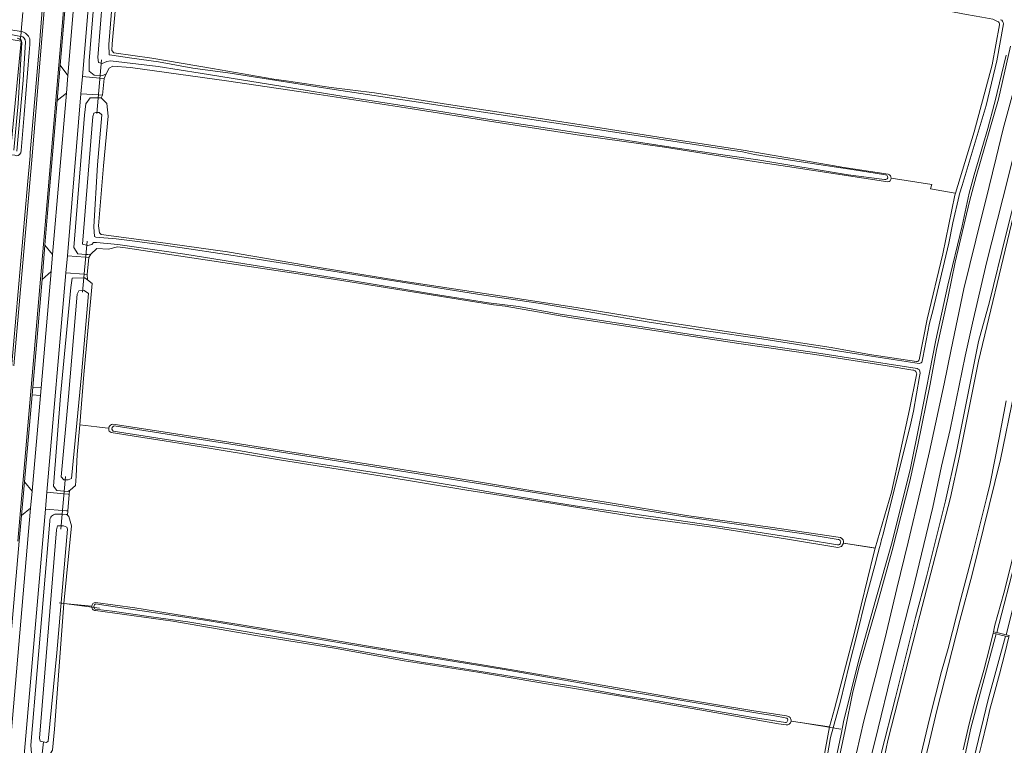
# Model space of a CAD drawing. Header units: metres. Extents: x 149984 to 156489, y 469398 to 478068.
# Tile 616 of 656: x 155209 to 155442, y 470327 to 470499. Entities that reach past the tile are written whole.
import ezdxf

# ---------------------------------------------------------------- set-up
doc = ezdxf.new("R2010")
doc.units = ezdxf.units.M
doc.header["$LTSCALE"] = 0.75
for name, color, linetype, lineweight in [('B-WE-GR-BOUWLAND-GV', 252, 'Continuous', 13), ('B-WE-GR-GRAS-GV', 252, 'Continuous', 13), ('B-WE-KW-KUNSTWERK_DUIKER-G', 6, 'Continuous', 18), ('B-WE-KW-KUNSTWERK_STUW-GV', 6, 'Continuous', 18), ('B-WE-OG-TERREIN_BEGROEID-GV', 252, 'Continuous', 18), ('B-WE-OG-TERREIN_OEVER-GV', 252, 'Continuous', 18), ('B-WE-OG-WATER-GV', 252, 'Continuous', 18), ('B-WE-OG-WATER_SLOOT-GV', 252, 'Continuous', 18), ('B-WE-OG-WEG-GV', 252, 'Continuous', 18), ('B-WE-VH-GESLOTENVERHARDING_ASFALT-GV', 252, 'Continuous', 18), ('B-WE-VH-GESLOTENVERHARDING_BETON-GV', 252, 'Continuous', 18), ('B-WE-VH-OPENVERHARDING_BETONSTRAATSTEEN-GV', 252, 'Continuous', 18)]:
    doc.layers.add(name, color=color, linetype=linetype, lineweight=lineweight)

msp = doc.modelspace()

# ---------------------------------------------------------------- linework, layer by layer
at = {"layer": 'B-WE-GR-BOUWLAND-GV', "flags": 128}
for points in [[(155440.116, 470498.344), (155439.05, 470498.858), (155436.416, 470499.334), (155432.822, 470500), (155423.668, 470501.696), (155402.393, 470505.265), (155372.246, 470510.416), (155343.883, 470515.237), (155333.019, 470516.821), (155306.505, 470521.213), (155298.019, 470522.831), (155274.872, 470526.661), (155242.645, 470531.68)], [(155232.597, 470509.43), (155231.09, 470493.07), (155231.006, 470491.451), (155231.503, 470490.95), (155240.459, 470489.67), (155254.819, 470487.262), (155269.263, 470484.696), (155272.157, 470484.299), (155282.813, 470482.719), (155293.024, 470481.457), (155310.479, 470478.75), (155324.543, 470476.607), (155341.858, 470473.943), (155360.156, 470471.04), (155380.099, 470467.927), (155402.971, 470464.007), (155403.33, 470463.952), (155414.322, 470462.261)], [(155415.011, 470461.311), (155424.599, 470459.877), (155424.335, 470458.836), (155430.116, 470457.801), (155430.209, 470457.784), (155434.623, 470472.239), (155438.841, 470488.073), (155440.603, 470497.54)], [(155391.383, 470333.152), (155400.431, 470331.833), (155401.643, 470336.062), (155406.414, 470354.409), (155410.911, 470372.842), (155411.246, 470374.002), (155403.753, 470375.163), (155403.284, 470374.437), (155402.45, 470374.196), (155390.57, 470376.14), (155373.335, 470378.881), (155354.134, 470381.508), (155335.683, 470384.482), (155314.805, 470387.675), (155294.879, 470391.036), (155270.61, 470394.887), (155249.31, 470398.435), (155243.386, 470399.357), (155235.828, 470400.509), (155230.883, 470401.324), (155230.412, 470401.597), (155230.326, 470401.868), (155230.308, 470402.342), (155229.434, 470402.409), (155227.494, 470402.651), (155223.452, 470403.155), (155222.869, 470396.121), (155222.566, 470391.036), (155222.426, 470388.811), (155221.168, 470387.708), (155221.023, 470387.612), (155220.931, 470386.675), (155220.613, 470382.823), (155220.541, 470381.764), (155220.874, 470381.444), (155221.462, 470379.244), (155219.717, 470360.966), (155226.278, 470360.326)], [(155226.278, 470360.326), (155219.717, 470360.966), (155217.445, 470331.323), (155216.995, 470326.308)], [(155227.155, 470361.189), (155236.459, 470359.898), (155246.24, 470358.386), (155261.101, 470356.009), (155276.353, 470353.444), (155292.11, 470350.822), (155308.446, 470348.162), (155324.592, 470345.417), (155344.964, 470341.982), (155362.566, 470338.897), (155382.603, 470335.598), (155390.311, 470334.403)], [(155390.213, 470332.271), (155388.442, 470332.558), (155369.848, 470335.828), (155353.446, 470338.678), (155334.578, 470341.815), (155317.469, 470344.727), (155300.018, 470347.41), (155284.044, 470350.346), (155265.005, 470353.43), (155245.388, 470356.746), (155227.142, 470359.276)], [(155383.53, 470248.026), (155384.337, 470251.563), (155387.673, 470268.14), (155391.342, 470285.428), (155394.738, 470303.298), (155398.952, 470323.696), (155400.431, 470331.833)], [(155400.431, 470331.833), (155391.383, 470333.152)]]:
    msp.add_lwpolyline(points, dxfattribs=at)
at = {"layer": 'B-WE-GR-BOUWLAND-GV'}
for points in [[(155440.603, 470497.54, 0.4012214), (155440.116, 470498.344)], [(155414.322, 470462.261, -0.356533), (155415.011, 470461.311)], [(155227.142, 470359.276, -0.4150837), (155226.278, 470360.326)], [(155226.278, 470360.326, -0.3620834), (155227.155, 470361.189)], [(155390.311, 470334.403, -0.470342), (155391.383, 470333.152)], [(155391.383, 470333.152, -0.3957369), (155390.213, 470332.271)]]:
    msp.add_lwpolyline(points, format="xyb", dxfattribs=at)
at = {"layer": 'B-WE-GR-GRAS-GV', "flags": 128}
for points in [[(155207.036, 470466.834), (155209.588, 470493.647), (155035.445, 470522.258)], [(155163.396, 470503.453), (155209.65, 470495.956), (155209.967, 470500.448)], [(155414.218, 470460.447), (155390.532, 470464.081), (155382.637, 470465.292), (155361.502, 470468.632), (155341.909, 470471.396), (155321.207, 470474.614), (155301.436, 470477.795), (155279.999, 470481.095), (155258.122, 470484.304), (155235.449, 470487.421), (155231.249, 470487.752), (155230.416, 470487.312), (155229.668, 470485.973), (155229.181, 470484.843), (155228.832, 470480.904), (155228.498, 470480.328), (155229.849, 470478.982), (155230.192, 470476.004), (155229.075, 470464.217), (155227.852, 470450.082), (155228.076, 470448.41), (155228.507, 470448.034), (155238.582, 470446.709), (155258.352, 470443.954), (155279.52, 470440.314), (155298.671, 470437.209), (155322.601, 470433.603), (155340.67, 470430.787), (155360.297, 470427.624), (155380.709, 470424.459), (155400.816, 470421.351), (155409.874, 470419.705), (155420.984, 470418.083), (155421.036, 470418.069)], [(155430.209, 470457.784), (155430.116, 470457.801), (155424.335, 470458.836), (155424.599, 470459.877), (155415.011, 470461.311)], [(155421.636, 470418.441), (155423.533, 470428.049), (155427.199, 470443.455), (155430.077, 470457.353), (155430.209, 470457.784)], [(155420.134, 470416.036), (155414.103, 470417.042), (155396.967, 470419.682), (155379.064, 470422.311), (155357.514, 470425.642), (155339.182, 470428.428), (155323.849, 470431.088), (155321.106, 470431.429), (155283.337, 470437.504), (155234.257, 470444.913), (155232.341, 470445.093), (155230.238, 470444.587), (155227.515, 470444.699), (155226.041, 470443.394), (155225.601, 470442.597), (155225.188, 470438.614), (155225.259, 470437.352)], [(155225.259, 470437.352), (155226.346, 470436.47), (155224.433, 470414.993), (155223.452, 470403.155), (155227.494, 470402.651), (155229.434, 470402.409), (155230.308, 470402.342), (155230.421, 470402.748), (155230.666, 470403.05), (155230.903, 470403.163), (155231.204, 470403.258), (155231.799, 470403.168), (155241.082, 470401.761), (155255.155, 470399.55), (155273.069, 470396.733), (155291.17, 470393.89), (155309.943, 470390.946), (155329.941, 470387.63), (155347.755, 470384.827), (155366.695, 470381.741), (155386.434, 470378.945), (155403.057, 470376.556)], [(155403.753, 470375.163), (155411.246, 470374.002), (155415.08, 470387.26), (155419.383, 470406.75), (155421.03, 470414.922)], [(155441.828, 470349.158), (155440.598, 470344.298), (155439.329, 470339.659), (155438.311, 470335.941), (155437.565, 470332.753), (155436.427, 470327.89), (155434.317, 470319.394)]]:
    msp.add_lwpolyline(points, dxfattribs=at)
at = {"layer": 'B-WE-GR-GRAS-GV'}
for points in [[(155415.011, 470461.311, -0.3564144), (155414.218, 470460.447)], [(155421.036, 470418.069, 0.2618717), (155421.636, 470418.441)], [(155421.03, 470414.922, 0.4684361), (155420.134, 470416.036)], [(155403.057, 470376.556, -0.3541075), (155403.753, 470375.163)]]:
    msp.add_lwpolyline(points, format="xyb", dxfattribs=at)
at = {"layer": 'B-WE-KW-KUNSTWERK_DUIKER-G', "flags": 128}
for points in [[(155228.59, 470489.243), (155227.514, 470476.641)], [(155225.18, 470446.5), (155224.103, 470434.422)], [(155220.088, 470390.962), (155218.964, 470378.491)], [(155403.74, 470375.212), (155410.991, 470374.075)], [(155218.567, 470361.068), (155228.129, 470359.879)], [(155393.643, 470332.867), (155403.16, 470331.31)], [(155214.856, 470328.307), (155213.527, 470316.24)]]:
    msp.add_lwpolyline(points, dxfattribs=at)
at = {"layer": 'B-WE-KW-KUNSTWERK_STUW-GV', "flags": 128}
msp.add_lwpolyline([(155439.966, 470354.088), (155439.154, 470354.283), (155439.07, 470353.926), (155439.811, 470353.76), (155440.996, 470353.494), (155441.993, 470353.27), (155442.822, 470353.084), (155442.898, 470353.383), (155442.193, 470353.553)], close=True, dxfattribs=at)
at = {"layer": 'B-WE-OG-TERREIN_BEGROEID-GV', "flags": 128}
for points in [[(155489.435, 470650.943), (155485.201, 470638.904), (155483.813, 470634.605), (155478.587, 470614.96), (155472.435, 470588.633), (155466.218, 470560.588), (155459.14, 470529.83), (155453.055, 470503.702), (155449.549, 470489.282), (155446.175, 470475.59), (155441.347, 470456.54), (155437.51, 470441.326), (155434.203, 470427.105), (155432.483, 470419.3), (155428.911, 470402.036), (155426.927, 470393.371), (155424.876, 470383.713), (155420.048, 470363.803), (155414.888, 470343.497), (155411.978, 470331.524), (155408.208, 470316.31)], [(155412.656, 470325.565), (155416.03, 470338.741), (155420.792, 470357.672), (155423.332, 470367.276), (155427.857, 470385.175), (155430.436, 470396.843), (155435.635, 470422.799), (155438.215, 470432.165), (155442.065, 470447.882), (155444.843, 470458.716), (155450.995, 470484.513), (155456.551, 470506.5), (155457.702, 470511.342), (155462.464, 470531.305), (155465.163, 470542.775), (155470.243, 470564.404), (155472.386, 470573.334), (155479.689, 470603.933), (155480.8, 470609.013), (155485.602, 470629.81), (155487.031, 470634.294), (155491.357, 470647.629)], [(155443.176, 470492.53), (155440.319, 470479.949), (155435.119, 470461.733), (155433.532, 470455.819), (155430.119, 470441.532), (155428.372, 470432.999), (155425.753, 470420.894), (155424.205, 470412.718), (155421.308, 470398.431), (155419.443, 470389.858), (155415.276, 470373.468), (155411.783, 470360.926), (155407.537, 470346.321), (155405.989, 470340.09), (155404.163, 470331.121), (155401.385, 470318.183)], [(155406.811, 470325.735), (155408.583, 470333.249), (155411.732, 470345.288), (155413.928, 470354.204), (155416.336, 470364.47), (155419.061, 470375.424), (155421.918, 470387.674), (155424.062, 470396.829), (155427.528, 470412.783), (155429.221, 470420.933), (155432.211, 470435.22), (155436.391, 470452.471), (155437.264, 470455.858), (155439.831, 470466.123), (155441.445, 470473.003), (155444.964, 470485.941)], [(155444.079, 470410.69), (155440.851, 470394.973), (155434.131, 470367.774), (155431.22, 470356.926), (155425.876, 470336.024), (155424.077, 470328.404), (155420.69, 470314.699)], [(155432.039, 470326.424), (155433.42, 470332.541), (155435.073, 470338.898), (155436.867, 470345.245), (155438.235, 470350.374), (155439.07, 470353.926), (155439.154, 470354.283), (155439.528, 470355.872), (155441.639, 470363.393), (155443.665, 470371.466)]]:
    msp.add_lwpolyline(points, dxfattribs=at)
at = {"layer": 'B-WE-OG-TERREIN_OEVER-GV', "flags": 128}
for points in [[(155413.412, 470324.862), (155414.236, 470328.593), (155421.815, 470358.084), (155429.001, 470386.004), (155431.161, 470395.703), (155435.638, 470418.125), (155443.413, 470450.561), (155450.56, 470479.973), (155450.778, 470480.84), (155451.716, 470484.57), (155458.806, 470512.763), (155466.699, 470545.827), (155474.435, 470578.577), (155481.739, 470610.109), (155486.53, 470630.293), (155491.478, 470645.412), (155496.308, 470659.823)], [(155491.357, 470647.629), (155487.031, 470634.294), (155485.602, 470629.81), (155480.8, 470609.013), (155479.689, 470603.933), (155472.386, 470573.334), (155470.243, 470564.404), (155465.163, 470542.775), (155462.464, 470531.305), (155457.702, 470511.342), (155456.551, 470506.5), (155450.995, 470484.513), (155444.843, 470458.716), (155442.065, 470447.882), (155438.215, 470432.165), (155435.635, 470422.799), (155430.436, 470396.843), (155427.857, 470385.175), (155423.332, 470367.276), (155420.792, 470357.672), (155416.03, 470338.741), (155412.656, 470325.565)], [(155035.445, 470522.258), (155209.588, 470493.647), (155209.56, 470493.91)], [(155227.581, 470512.327), (155225.643, 470489.053), (155225.678, 470486.62), (155226.81, 470485.66), (155228.893, 470485.546), (155229.668, 470485.973), (155230.416, 470487.312), (155231.249, 470487.752), (155235.449, 470487.421), (155258.122, 470484.304), (155279.999, 470481.095), (155301.436, 470477.795), (155321.207, 470474.614), (155341.909, 470471.396), (155361.502, 470468.632), (155382.637, 470465.292), (155390.532, 470464.081), (155414.218, 470460.447)], [(155241.922, 470487.681), (155230.678, 470489.041), (155229.807, 470488.892), (155228.742, 470488.401), (155227.907, 470488.666), (155227.699, 470489.807), (155229.384, 470510.67)], [(155231.814, 470511.437), (155230.28, 470492.89), (155230.402, 470490.465), (155231.048, 470490.374), (155235.731, 470489.692), (155242.07, 470488.82), (155250.172, 470487.312), (155258.972, 470486.106), (155283.55, 470482.294), (155303.44, 470479.295), (155317.155, 470477.179), (155342.13, 470473.359), (155376.693, 470468.022), (155379.9, 470467.532), (155382.763, 470466.955), (155392.733, 470465.352), (155407.336, 470463.164), (155413.715, 470462.156)], [(155240.459, 470489.67), (155231.503, 470490.95), (155231.006, 470491.451), (155231.09, 470493.07), (155232.597, 470509.43)], [(155194.294, 470497.74), (155209.518, 470494.791), (155209.65, 470495.956), (155163.396, 470503.453)], [(155440.603, 470497.54), (155438.841, 470488.073), (155434.623, 470472.239), (155430.209, 470457.784), (155430.077, 470457.353), (155427.199, 470443.455), (155423.533, 470428.049), (155421.636, 470418.441)], [(155422.326, 470418.108), (155422.482, 470418.933), (155424.031, 470427.095), (155424.881, 470430.053), (155428.656, 470446.005), (155429.6, 470450.819), (155431.059, 470457.212), (155431.151, 470457.616), (155431.787, 470459.581), (155437.48, 470478.451), (155439.999, 470489.049), (155441.527, 470497.796)], [(155439.05, 470498.858), (155440.116, 470498.344)], [(155209.65, 470495.956), (155209.518, 470494.791)], [(155209.56, 470493.91), (155209.588, 470493.647), (155207.036, 470466.834), (155208.08, 470466.73), (155208.4, 470466.63), (155208.88, 470466.66), (155209.23, 470466.9), (155209.51, 470467.3), (155209.61, 470467.86), (155210.33, 470476.39), (155211.53, 470491.02), (155211.63, 470492.9), (155211.67, 470493.1), (155211.68, 470494.22)], [(155207.917, 470467.943), (155208.883, 470478.925), (155209.802, 470493.346)], [(155210.659, 470493.55), (155210.065, 470484.471), (155208.625, 470467.688)], [(155401.385, 470318.183), (155404.163, 470331.121), (155405.989, 470340.09), (155407.537, 470346.321), (155411.783, 470360.926), (155415.276, 470373.468), (155419.443, 470389.858), (155421.308, 470398.431), (155424.205, 470412.718), (155425.753, 470420.894), (155428.372, 470432.999), (155430.119, 470441.532), (155433.532, 470455.819), (155435.119, 470461.733), (155440.319, 470479.949), (155443.176, 470492.53)], [(155414.322, 470462.261), (155403.33, 470463.952), (155402.971, 470464.007), (155380.099, 470467.927), (155360.156, 470471.04), (155341.858, 470473.943), (155324.543, 470476.607), (155310.479, 470478.75), (155293.024, 470481.457), (155282.813, 470482.719), (155272.157, 470484.299), (155269.263, 470484.696), (155254.819, 470487.262), (155240.459, 470489.67)], [(155442.133, 470490.362), (155439.458, 470479.244), (155439.327, 470478.702), (155437.817, 470473.098), (155434.62, 470462.121), (155433.394, 470457.805), (155431.795, 470450.079), (155428.385, 470436.065), (155425.561, 470423.064), (155421.884, 470404.201), (155419.487, 470392.531), (155415.064, 470374.947), (155411.387, 470361.999), (155407.294, 470347.372), (155403.8, 470333.049), (155403.613, 470332.149), (155403.184, 470330.083), (155402.258, 470325.623)], [(155413.459, 470460.996), (155404.877, 470462.124), (155383.523, 470465.652), (155375.278, 470466.869), (155364.035, 470468.515), (155355.338, 470469.859), (155339.104, 470472.381), (155318.805, 470475.438), (155309.13, 470477.011), (155284.824, 470480.81), (155274.259, 470482.531), (155270.923, 470483.033), (155251.852, 470486.117), (155241.922, 470487.681)], [(155421.036, 470418.069), (155420.984, 470418.083), (155409.874, 470419.705), (155400.816, 470421.351), (155380.709, 470424.459), (155360.297, 470427.624), (155340.67, 470430.787), (155322.601, 470433.603), (155298.671, 470437.209), (155279.52, 470440.314), (155258.352, 470443.954), (155238.582, 470446.709), (155228.507, 470448.034), (155228.076, 470448.41), (155227.852, 470450.082), (155229.075, 470464.217), (155230.192, 470476.004), (155229.849, 470478.982), (155228.498, 470480.328), (155225.866, 470480.286), (155224.882, 470478.919), (155224.565, 470476.205), (155222.079, 470444.985), (155222.955, 470443.481), (155224.898, 470443.34), (155225.323, 470443.309), (155226.041, 470443.394), (155227.515, 470444.699), (155230.238, 470444.587), (155232.341, 470445.093), (155234.257, 470444.913), (155283.337, 470437.504), (155321.106, 470431.429), (155323.849, 470431.088), (155339.182, 470428.428), (155357.514, 470425.642), (155379.064, 470422.311), (155396.967, 470419.682), (155414.103, 470417.042), (155420.134, 470416.036)], [(155421.122, 470416.381), (155396.343, 470420.253), (155369.375, 470424.185), (155347.533, 470427.568), (155336.431, 470429.317), (155327.04, 470431.024), (155319.985, 470431.899), (155306.961, 470433.962), (155286.137, 470437.397), (155266.849, 470440.385), (155248.271, 470443.362), (155236.288, 470445.098), (155232.397, 470445.705), (155227.429, 470446.186), (155226.669, 470446.122), (155226.277, 470445.677), (155225.357, 470445.414), (155224.113, 470445.797), (155226.52, 470475.932), (155226.779, 470476.713), (155227.259, 470476.854), (155228.022, 470476.871), (155228.666, 470476.298), (155227.659, 470464.507), (155226.767, 470449.832), (155226.953, 470447.542), (155227.26, 470447.388), (155232.045, 470447.011), (155236.469, 470446.445), (155242.279, 470445.701), (155249.211, 470444.633), (155263.842, 470442.466), (155294.588, 470437.54), (155318.834, 470433.711), (155332.249, 470431.753), (155357.89, 470427.331), (155371.334, 470425.313), (155384.468, 470423.381), (155407.299, 470419.778), (155421.654, 470417.597)], [(155398.612, 470317.44), (155400.71, 470329.35), (155403.016, 470337.901), (155405.084, 470346.404), (155407.103, 470354.13), (155408.897, 470361.524), (155411.123, 470369.882), (155411.86, 470372.647), (155412.275, 470374.204), (155412.47, 470374.935), (155412.759, 470376.021), (155413.113, 470377.35), (155419.622, 470403.501), (155420.161, 470405.668), (155420.282, 470406.355), (155421.719, 470414.525), (155421.86, 470415.328), (155421.696, 470416.118)], [(155421.03, 470414.922), (155419.383, 470406.75), (155415.08, 470387.26), (155411.246, 470374.002), (155410.911, 470372.842), (155406.414, 470354.409), (155401.643, 470336.062), (155400.431, 470331.833), (155398.952, 470323.696), (155394.738, 470303.298), (155391.342, 470285.428), (155387.673, 470268.14), (155384.337, 470251.563), (155383.53, 470248.026)], [(155420.69, 470314.699), (155424.077, 470328.404), (155425.876, 470336.024), (155431.22, 470356.926), (155434.131, 470367.774), (155440.851, 470394.973), (155444.079, 470410.69)], [(155442.161, 470408.778), (155440.507, 470400.014), (155438.391, 470389.298), (155437.597, 470386.024), (155434.223, 470372.53), (155431.478, 470362.046), (155428.469, 470350.305), (155426.914, 470344.914), (155424.103, 470333.703), (155420.928, 470320.473)], [(155403.057, 470376.556), (155386.434, 470378.945), (155366.695, 470381.741), (155347.755, 470384.827), (155329.941, 470387.63), (155309.943, 470390.946), (155291.17, 470393.89), (155273.069, 470396.733), (155255.155, 470399.55), (155241.082, 470401.761), (155231.799, 470403.168), (155231.204, 470403.258), (155230.903, 470403.163), (155230.666, 470403.05), (155230.421, 470402.748), (155230.308, 470402.342), (155230.326, 470401.868), (155230.412, 470401.597), (155230.883, 470401.324), (155235.828, 470400.509), (155243.386, 470399.357), (155249.31, 470398.435), (155270.61, 470394.887), (155294.879, 470391.036), (155314.805, 470387.675), (155335.683, 470384.482), (155354.134, 470381.508), (155373.335, 470378.881), (155390.57, 470376.14), (155402.45, 470374.196), (155403.284, 470374.437), (155403.753, 470375.163)], [(155231.312, 470401.644), (155231.14, 470401.841), (155231.044, 470402.096), (155231.11, 470402.466), (155231.297, 470402.728), (155231.557, 470402.853), (155259.153, 470398.573), (155294.499, 470392.994), (155332.249, 470386.939), (155365.369, 470381.598), (155394.918, 470377.306), (155402.514, 470376.072)], [(155402.314, 470374.78), (155394.725, 470376.065), (155378.991, 470378.481), (155376.713, 470378.785), (155361.128, 470381.107), (155340.403, 470384.012), (155325.215, 470386.405), (155321.793, 470386.966), (155312.068, 470388.728), (155297.045, 470391.228), (155272.245, 470395.08), (155269.391, 470395.546), (155260.933, 470397.03), (155246.431, 470399.287), (155231.312, 470401.644)], [(155216.411, 470380.403), (155211.868, 470327.481), (155212.057, 470325.53), (155212.776, 470324.719), (155214.996, 470324.487), (155216.068, 470324.861), (155216.995, 470326.308), (155217.445, 470331.323)], [(155217.445, 470331.323), (155219.717, 470360.966), (155221.462, 470379.244), (155220.874, 470381.444), (155220.541, 470381.764), (155220.317, 470381.979), (155219.299, 470382.009), (155217.868, 470382.051)], [(155381.933, 470334.095), (155358.378, 470338.194), (155351.857, 470339.254), (155340.339, 470341.374), (155325.513, 470343.755), (155307.804, 470346.526), (155304.552, 470347.059), (155284.391, 470350.611), (155248.934, 470356.595), (155240.325, 470357.811), (155231.077, 470359.155), (155227.093, 470359.581)], [(155390.311, 470334.403), (155382.603, 470335.598), (155362.566, 470338.897), (155344.964, 470341.982), (155324.592, 470345.417), (155308.446, 470348.162), (155292.11, 470350.822), (155276.353, 470353.444), (155261.101, 470356.009), (155246.24, 470358.386), (155236.459, 470359.898), (155227.155, 470361.189)], [(155227.239, 470360.89), (155228.101, 470360.723), (155253.542, 470356.915), (155290.119, 470350.835), (155323.625, 470345.331), (155353.034, 470340.178), (155384.982, 470334.862), (155387.135, 470334.526), (155390.393, 470333.848)], [(155227.142, 470359.276), (155245.388, 470356.746), (155265.005, 470353.43), (155284.044, 470350.346), (155300.018, 470347.41), (155317.469, 470344.727), (155334.578, 470341.815), (155353.446, 470338.678), (155369.848, 470335.828), (155388.442, 470332.558), (155390.213, 470332.271)], [(155429.756, 470312.506), (155433.796, 470331.521), (155439.811, 470353.76), (155439.07, 470353.926), (155438.235, 470350.374), (155436.867, 470345.245), (155435.073, 470338.898), (155433.42, 470332.541), (155432.039, 470326.424)], [(155434.317, 470319.394), (155436.427, 470327.89), (155437.565, 470332.753), (155438.311, 470335.941), (155439.329, 470339.659), (155440.598, 470344.298), (155441.828, 470349.158), (155442.822, 470353.084), (155441.993, 470353.27), (155437.944, 470338.295), (155432.841, 470317.096)], [(155390.036, 470332.845), (155381.933, 470334.095)]]:
    msp.add_lwpolyline(points, dxfattribs=at)
at = {"layer": 'B-WE-OG-TERREIN_OEVER-GV'}
for points in [[(155440.116, 470498.344, -0.4012214), (155440.603, 470497.54)], [(155441.527, 470497.796, 0.3450635), (155440.829, 470498.742)], [(155209.56, 470493.91, 0.2299244), (155208.632, 470494.359)], [(155209.518, 470494.791, -0.3930678), (155210.659, 470493.55)], [(155211.68, 470494.22, 0.2671159), (155209.65, 470495.956)], [(155209.802, 470493.346, 0.1313652), (155209.56, 470493.91)], [(155413.715, 470462.156, -1.0522272), (155413.459, 470460.996)], [(155415.011, 470461.311, 0.356533), (155414.322, 470462.261)], [(155414.218, 470460.447, 0.3564144), (155415.011, 470461.311)], [(155421.636, 470418.441, -0.2618717), (155421.036, 470418.069)], [(155421.654, 470417.597, 0.3212211), (155422.326, 470418.108)], [(155420.134, 470416.036, -0.4684361), (155421.03, 470414.922)], [(155421.696, 470416.118, 0.0892675), (155421.122, 470416.381)], [(155217.868, 470382.051, 0.4318547), (155216.411, 470380.403)], [(155402.514, 470376.072, -1.0502591), (155402.314, 470374.78)], [(155403.753, 470375.163, 0.3541075), (155403.057, 470376.556)], [(155226.278, 470360.326, 0.4150837), (155227.142, 470359.276)], [(155227.155, 470361.189, 0.3620834), (155226.278, 470360.326)], [(155227.093, 470359.581, -0.6007417), (155227.239, 470360.89)], [(155391.383, 470333.152, 0.470342), (155390.311, 470334.403)], [(155390.393, 470333.848, -0.7117662), (155390.036, 470332.845)], [(155390.213, 470332.271, 0.3957369), (155391.383, 470333.152)]]:
    msp.add_lwpolyline(points, format="xyb", dxfattribs=at)
at = {"layer": 'B-WE-OG-TERREIN_OEVER-GV', "flags": 128}
for points in [[(155224.678, 470437.824), (155224.409, 470437.816), (155221.618, 470437.727), (155221.31, 470435.527), (155218.907, 470409.926), (155217.238, 470388.653), (155218.057, 470387.648), (155219.773, 470387.462), (155220.652, 470387.366), (155221.023, 470387.612), (155221.168, 470387.708), (155222.426, 470388.811), (155222.566, 470391.036), (155222.869, 470396.121), (155223.452, 470403.155), (155224.433, 470414.993), (155226.346, 470436.47), (155225.259, 470437.352)], [(155222.843, 470433.962), (155223.255, 470434.731), (155224.472, 470434.84), (155225.52, 470434.133), (155223.837, 470414.922), (155221.496, 470390.413), (155220.69, 470390.115), (155219.654, 470390.15), (155219.07, 470390.806), (155220.804, 470409.78)], [(155439.154, 470354.283), (155439.966, 470354.088), (155444.588, 470372.052), (155448.585, 470390.18), (155451.912, 470407.221), (155455.975, 470425.172), (155456.195, 470425.996), (155455.403, 470426.153), (155454.472, 470422.367), (155453.399, 470418.085), (155452.194, 470413.033), (155450.956, 470407.123), (155449.825, 470400.54), (155448.289, 470392.392), (155447.17, 470386.233), (155445.341, 470378.344), (155443.665, 470371.466), (155441.639, 470363.393), (155439.528, 470355.872)], [(155213.962, 470329.15), (155217.969, 470378.343), (155218.21, 470379.256), (155219.622, 470379.272), (155220.426, 470378.956), (155220.578, 470378.497), (155218.066, 470349.336), (155216.025, 470328.433), (155215.591, 470328.136), (155214.125, 470328.492)]]:
    msp.add_lwpolyline(points, close=True, dxfattribs=at)
at = {"layer": 'B-WE-OG-WATER-GV', "flags": 128}
for points in [[(155441.527, 470497.796), (155439.999, 470489.049), (155437.48, 470478.451), (155431.787, 470459.581), (155431.151, 470457.616), (155431.059, 470457.212), (155429.6, 470450.819), (155428.656, 470446.005), (155424.881, 470430.053), (155424.031, 470427.095), (155422.482, 470418.933), (155422.326, 470418.108)], [(155402.258, 470325.623), (155403.184, 470330.083), (155403.613, 470332.149), (155403.8, 470333.049), (155407.294, 470347.372), (155411.387, 470361.999), (155415.064, 470374.947), (155419.487, 470392.531), (155421.884, 470404.201), (155425.561, 470423.064), (155428.385, 470436.065), (155431.795, 470450.079), (155433.394, 470457.805), (155434.62, 470462.121), (155437.817, 470473.098), (155439.327, 470478.702), (155439.458, 470479.244), (155442.133, 470490.362)], [(155421.654, 470417.597), (155407.299, 470419.778), (155384.468, 470423.381), (155371.334, 470425.313), (155357.89, 470427.331), (155332.249, 470431.753), (155318.834, 470433.711), (155294.588, 470437.54), (155263.842, 470442.466), (155249.211, 470444.633), (155242.279, 470445.701), (155236.469, 470446.445), (155232.045, 470447.011), (155227.26, 470447.388), (155226.953, 470447.542), (155226.767, 470449.832), (155227.659, 470464.507), (155228.666, 470476.298), (155228.022, 470476.871), (155227.259, 470476.854), (155226.779, 470476.713), (155226.52, 470475.932), (155224.113, 470445.797), (155225.357, 470445.414), (155226.277, 470445.677), (155226.669, 470446.122), (155227.429, 470446.186), (155232.397, 470445.705), (155236.288, 470445.098), (155248.271, 470443.362), (155266.849, 470440.385), (155286.137, 470437.397), (155306.961, 470433.962), (155319.985, 470431.899), (155327.04, 470431.024), (155336.431, 470429.317), (155347.533, 470427.568), (155369.375, 470424.185), (155396.343, 470420.253), (155421.122, 470416.381)], [(155421.696, 470416.118), (155421.86, 470415.328), (155421.719, 470414.525), (155420.282, 470406.355), (155420.161, 470405.668), (155419.622, 470403.501), (155413.113, 470377.35), (155412.759, 470376.021), (155412.47, 470374.935), (155412.275, 470374.204), (155411.86, 470372.647), (155411.123, 470369.882), (155408.897, 470361.524), (155407.103, 470354.13), (155405.084, 470346.404), (155403.016, 470337.901), (155400.71, 470329.35), (155398.612, 470317.44)], [(155432.841, 470317.096), (155437.944, 470338.295), (155441.993, 470353.27), (155440.996, 470353.494), (155439.811, 470353.76), (155433.796, 470331.521), (155429.756, 470312.506)]]:
    msp.add_lwpolyline(points, dxfattribs=at)
at = {"layer": 'B-WE-OG-WATER-GV'}
for points in [[(155440.829, 470498.742, -0.3450635), (155441.527, 470497.796)], [(155422.326, 470418.108, -0.3212211), (155421.654, 470417.597)], [(155421.122, 470416.381, -0.0892675), (155421.696, 470416.118)]]:
    msp.add_lwpolyline(points, format="xyb", dxfattribs=at)
at = {"layer": 'B-WE-OG-WATER-GV', "flags": 128}
for points in [[(155459.194, 470425.403), (155456.195, 470425.996), (155455.975, 470425.172), (155451.912, 470407.221), (155448.585, 470390.18), (155444.588, 470372.052), (155439.966, 470354.088), (155442.193, 470353.553), (155445.843, 470368.218), (155450.841, 470388.533), (155454.519, 470408.257), (155457.758, 470424.089), (155457.844, 470424.178), (155457.938, 470424.257), (155458.039, 470424.327), (155458.147, 470424.386), (155458.26, 470424.434), (155458.378, 470424.47), (155458.499, 470424.494), (155458.621, 470424.506), (155458.744, 470424.506), (155458.867, 470424.493), (155458.987, 470424.468)], [(155213.962, 470329.15), (155214.125, 470328.492), (155215.591, 470328.136), (155216.025, 470328.433), (155218.066, 470349.336), (155220.578, 470378.497), (155220.426, 470378.956), (155219.622, 470379.272), (155218.21, 470379.256), (155217.969, 470378.343)]]:
    msp.add_lwpolyline(points, close=True, dxfattribs=at)
at = {"layer": 'B-WE-OG-WATER_SLOOT-GV', "flags": 128}
for points in [[(155496.308, 470659.823), (155491.478, 470645.412), (155486.53, 470630.293), (155481.739, 470610.109), (155474.435, 470578.577), (155466.699, 470545.827), (155458.806, 470512.763), (155451.716, 470484.57), (155450.778, 470480.84), (155450.56, 470479.973), (155443.413, 470450.561), (155435.638, 470418.125), (155431.161, 470395.703), (155429.001, 470386.004), (155421.815, 470358.084), (155414.236, 470328.593), (155413.412, 470324.862)], [(155209.491, 470494.552), (155209.518, 470494.791), (155194.294, 470497.74), (155171.227, 470501.267), (155152.964, 470504.416), (155136.433, 470506.971), (155118.077, 470509.889), (155097.783, 470513.045), (155076.564, 470516.534), (155055.604, 470520.396), (155035.37, 470523.773), (155020.811, 470526.037), (154998.669, 470529.305), (154989.75, 470530.451), (154970.152, 470533.833), (154946.454, 470537.885), (154925.064, 470541.264), (154900.994, 470545.096), (154882.69, 470548.2)], [(155229.384, 470510.67), (155227.699, 470489.807), (155227.907, 470488.666), (155228.742, 470488.401), (155229.807, 470488.892), (155230.678, 470489.041), (155241.922, 470487.681), (155251.852, 470486.117), (155270.923, 470483.033), (155274.259, 470482.531), (155284.824, 470480.81), (155309.13, 470477.011), (155318.805, 470475.438), (155339.104, 470472.381), (155355.338, 470469.859), (155364.035, 470468.515), (155375.278, 470466.869), (155383.523, 470465.652), (155404.877, 470462.124), (155413.459, 470460.996)], [(155231.048, 470490.374), (155230.402, 470490.465), (155230.28, 470492.89), (155231.814, 470511.437)], [(155209.518, 470494.791), (155209.491, 470494.552), (155209.56, 470493.91)], [(155209.56, 470493.91), (155209.491, 470494.552)], [(155209.802, 470493.346), (155208.883, 470478.925), (155207.917, 470467.943)], [(155208.625, 470467.688), (155210.065, 470484.471), (155210.659, 470493.55)], [(155413.715, 470462.156), (155407.336, 470463.164), (155392.733, 470465.352), (155382.763, 470466.955), (155379.9, 470467.532), (155376.693, 470468.022), (155342.13, 470473.359), (155317.155, 470477.179), (155303.44, 470479.295), (155283.55, 470482.294), (155258.972, 470486.106), (155250.172, 470487.312), (155242.07, 470488.82), (155235.731, 470489.692), (155231.048, 470490.374)], [(155420.928, 470320.473), (155424.103, 470333.703), (155426.914, 470344.914), (155428.469, 470350.305), (155431.478, 470362.046), (155434.223, 470372.53), (155437.597, 470386.024), (155438.391, 470389.298), (155440.507, 470400.014), (155442.161, 470408.778)], [(155402.514, 470376.072), (155394.918, 470377.306), (155365.369, 470381.598), (155332.249, 470386.939), (155294.499, 470392.994), (155259.153, 470398.573), (155231.557, 470402.853), (155231.297, 470402.728), (155231.11, 470402.466), (155231.044, 470402.096), (155231.14, 470401.841), (155231.312, 470401.644)], [(155231.312, 470401.644), (155246.431, 470399.287), (155260.933, 470397.03), (155269.391, 470395.546), (155272.245, 470395.08), (155297.045, 470391.228), (155312.068, 470388.728), (155321.793, 470386.966), (155325.215, 470386.405), (155340.403, 470384.012), (155361.128, 470381.107), (155376.713, 470378.785), (155378.991, 470378.481), (155394.725, 470376.065), (155402.314, 470374.78)], [(155227.093, 470359.581), (155231.077, 470359.155), (155240.325, 470357.811), (155248.934, 470356.595), (155284.391, 470350.611), (155304.552, 470347.059), (155307.804, 470346.526), (155325.513, 470343.755), (155340.339, 470341.374), (155351.857, 470339.254)], [(155390.393, 470333.848), (155387.135, 470334.526), (155384.982, 470334.862), (155353.034, 470340.178), (155323.625, 470345.331), (155290.119, 470350.835), (155253.542, 470356.915), (155228.101, 470360.723), (155227.239, 470360.89)], [(155351.857, 470339.254), (155358.378, 470338.194), (155381.933, 470334.095), (155390.036, 470332.845)]]:
    msp.add_lwpolyline(points, dxfattribs=at)
at = {"layer": 'B-WE-OG-WATER_SLOOT-GV'}
for points in [[(155208.632, 470494.359, -0.2299244), (155209.56, 470493.91)], [(155210.659, 470493.55, 0.3930678), (155209.518, 470494.791)], [(155209.56, 470493.91, -0.1313652), (155209.802, 470493.346)], [(155413.459, 470460.996, 1.0522272), (155413.715, 470462.156)], [(155402.314, 470374.78, 1.0502591), (155402.514, 470376.072)], [(155227.239, 470360.89, 0.6007417), (155227.093, 470359.581)], [(155390.036, 470332.845, 0.7117662), (155390.393, 470333.848)]]:
    msp.add_lwpolyline(points, format="xyb", dxfattribs=at)
at = {"layer": 'B-WE-OG-WATER_SLOOT-GV', "flags": 128}
msp.add_lwpolyline([(155222.843, 470433.962), (155220.804, 470409.78), (155219.07, 470390.806), (155219.654, 470390.15), (155220.69, 470390.115), (155221.496, 470390.413), (155223.837, 470414.922), (155225.52, 470434.133), (155224.472, 470434.84), (155223.255, 470434.731)], close=True, dxfattribs=at)
at = {"layer": 'B-WE-OG-WEG-GV', "flags": 128}
for points in [[(155207.276, 470415.741), (155211.106, 470459.757), (155211.701, 470466.595), (155211.772, 470467.432), (155213.992, 470493.78), (155214.097, 470495.025), (155214.517, 470500), (155214.603, 470501.021), (155214.662, 470501.723), (155215.087, 470506.768), (155219.071, 470555.711), (155219.231, 470557.6), (155219.871, 470565.164), (155223.349, 470606.248), (155226.671, 470645.374), (155229.796, 470681.337)], [(155209.967, 470500.448), (155209.65, 470495.956)], [(155211.68, 470494.22), (155211.67, 470493.1), (155211.63, 470492.9), (155211.53, 470491.02), (155210.33, 470476.39), (155209.61, 470467.86), (155209.51, 470467.3), (155209.23, 470466.9)], [(155219.359, 470382.873), (155215.319, 470383.174), (155210.208, 470324.292), (155214.952, 470323.837), (155214.996, 470324.487), (155212.776, 470324.719), (155212.057, 470325.53), (155211.868, 470327.481), (155216.411, 470380.403)], [(155217.868, 470382.051), (155219.299, 470382.009), (155220.317, 470381.979), (155220.541, 470381.764), (155220.613, 470382.823), (155220.348, 470382.799), (155219.359, 470382.873)]]:
    msp.add_lwpolyline(points, dxfattribs=at)
for points in [[(155223.234, 470516.739), (155221.084, 470514.986), (155220.122, 470503.256), (155219.846, 470500), (155218.825, 470487.971), (155220.617, 470485.564)], [(155231.4, 470515.477), (155231.769, 470516.052), (155230.792, 470516.131), (155226.677, 470516.465), (155224.072, 470485.307), (155228.222, 470484.93), (155229.181, 470484.843), (155229.668, 470485.973), (155228.893, 470485.546), (155226.81, 470485.66), (155225.678, 470486.62), (155225.643, 470489.053), (155227.581, 470512.327), (155227.908, 470514.21), (155228.997, 470515.342)], [(155220.301, 470481.433), (155218.121, 470479.667), (155215.862, 470453.049), (155215.223, 470445.544), (155217.045, 470443.328)], [(155224.898, 470443.34), (155222.955, 470443.481), (155222.079, 470444.985), (155224.565, 470476.205), (155224.882, 470478.919), (155225.866, 470480.286), (155228.498, 470480.328), (155228.832, 470480.904), (155227.884, 470480.973), (155223.734, 470481.274), (155220.527, 470443.016), (155224.838, 470442.66), (155225.601, 470442.597), (155226.041, 470443.394), (155225.323, 470443.309)], [(155216.697, 470439.298), (155214.532, 470437.442), (155213.053, 470420.08), (155212.351, 470412.031), (155214.354, 470411.846)], [(155225.188, 470438.614), (155224.482, 470438.672), (155220.16, 470439.023), (155215.703, 470387.191), (155219.716, 470386.835), (155220.697, 470386.748), (155220.931, 470386.675), (155221.023, 470387.612), (155220.652, 470387.366), (155219.773, 470387.462), (155218.057, 470387.648), (155217.238, 470388.653), (155218.907, 470409.926), (155221.31, 470435.527), (155221.618, 470437.727), (155224.409, 470437.816), (155224.678, 470437.824), (155225.259, 470437.352)], [(155214.167, 470410.027), (155212.195, 470410.238), (155210.403, 470389.69), (155212.214, 470387.496)], [(155211.847, 470383.467), (155209.705, 470381.685), (155209.176, 470375.621), (155205.121, 470329.308), (155204.992, 470327.843), (155204.907, 470326.874), (155206.742, 470324.606)]]:
    msp.add_lwpolyline(points, close=True, dxfattribs=at)
at = {"layer": 'B-WE-OG-WEG-GV'}
for points in [[(155209.65, 470495.956, -0.2671159), (155211.68, 470494.22)], [(155216.411, 470380.403, -0.4318547), (155217.868, 470382.051)]]:
    msp.add_lwpolyline(points, format="xyb", dxfattribs=at)
at = {"layer": 'B-WE-VH-GESLOTENVERHARDING_ASFALT-GV', "flags": 128}
for points in [[(155408.208, 470316.31), (155411.978, 470331.524), (155414.888, 470343.497), (155420.048, 470363.803), (155424.876, 470383.713), (155426.927, 470393.371), (155428.911, 470402.036), (155432.483, 470419.3), (155434.203, 470427.105), (155437.51, 470441.326), (155441.347, 470456.54), (155446.175, 470475.59), (155449.549, 470489.282), (155453.055, 470503.702), (155459.14, 470529.83), (155466.218, 470560.588), (155472.435, 470588.633), (155478.587, 470614.96), (155483.813, 470634.605), (155485.201, 470638.904), (155489.435, 470650.943)], [(155208.827, 470375.651), (155212.704, 470420.11), (155215.513, 470453.079), (155219.493, 470500), (155219.772, 470503.285), (155223.292, 470546.212), (155226.059, 470579.563), (155229.122, 470615.7), (155224.665, 470616.146), (155223.822, 470606.208), (155219.544, 470555.672), (155215.56, 470506.729), (155214.993, 470500), (155212.174, 470466.555), (155207.866, 470417.053)], [(155444.964, 470485.941), (155441.445, 470473.003), (155439.831, 470466.123), (155437.264, 470455.858), (155436.391, 470452.471), (155432.211, 470435.22), (155429.221, 470420.933), (155427.528, 470412.783), (155424.062, 470396.829), (155421.918, 470387.674), (155419.061, 470375.424), (155416.336, 470364.47), (155413.928, 470354.204), (155411.732, 470345.288), (155408.583, 470333.249), (155406.811, 470325.735)]]:
    msp.add_lwpolyline(points, dxfattribs=at)
at = {"layer": 'B-WE-VH-GESLOTENVERHARDING_BETON-GV', "flags": 128}
for points in [[(155207.866, 470417.053), (155212.174, 470466.555), (155214.993, 470500), (155215.56, 470506.729), (155219.544, 470555.672), (155223.822, 470606.208), (155224.665, 470616.146), (155224.877, 470618.638), (155225.134, 470621.66), (155225.345, 470624.151), (155227.144, 470645.333), (155231.19, 470691.902)], [(155229.796, 470681.337), (155226.671, 470645.374), (155223.349, 470606.248), (155219.871, 470565.164), (155219.231, 470557.6), (155219.071, 470555.711), (155215.087, 470506.768), (155214.662, 470501.723), (155214.603, 470501.021), (155214.517, 470500), (155214.097, 470495.025), (155213.992, 470493.78), (155211.772, 470467.432), (155211.701, 470466.595), (155211.106, 470459.757), (155207.276, 470415.741)], [(155205.579, 470271.737), (155209.833, 470320.281), (155210.208, 470324.292), (155215.319, 470383.174), (155215.703, 470387.191), (155220.16, 470439.023), (155220.527, 470443.016), (155223.734, 470481.274), (155224.072, 470485.307), (155226.677, 470516.465), (155227.031, 470520.483), (155229.288, 470547.791), (155229.652, 470551.887), (155229.652, 470551.89), (155229.865, 470554.405), (155239.742, 470671.318)], [(155236.304, 470671.595), (155226.157, 470552.208), (155225.834, 470548.219), (155223.576, 470520.834), (155223.234, 470516.739), (155220.617, 470485.564), (155220.301, 470481.433), (155217.045, 470443.328), (155216.697, 470439.298), (155214.354, 470411.846), (155214.167, 470410.027), (155212.214, 470387.496), (155211.847, 470383.467), (155206.742, 470324.606)], [(155232.019, 470649.02), (155229.82, 470623.782), (155229.604, 470621.293), (155229.335, 470618.204), (155229.122, 470615.7), (155226.059, 470579.563), (155223.292, 470546.212), (155219.772, 470503.285), (155219.493, 470500), (155215.513, 470453.079), (155212.704, 470420.11), (155208.827, 470375.651)], [(155209.176, 470375.621), (155209.705, 470381.685), (155210.403, 470389.69), (155212.195, 470410.238), (155212.351, 470412.031), (155213.053, 470420.08), (155214.532, 470437.442), (155215.223, 470445.544), (155215.862, 470453.049), (155218.121, 470479.667), (155218.825, 470487.971), (155219.846, 470500)]]:
    msp.add_lwpolyline(points, dxfattribs=at)
at = {"layer": 'B-WE-VH-OPENVERHARDING_BETONSTRAATSTEEN-GV', "flags": 128}
for points in [[(155220.617, 470485.564), (155218.825, 470487.971), (155218.121, 470479.667), (155220.301, 470481.433)], [(155229.181, 470484.843), (155228.222, 470484.93), (155224.072, 470485.307), (155223.734, 470481.274), (155227.884, 470480.973), (155228.832, 470480.904)], [(155217.045, 470443.328), (155215.223, 470445.544), (155214.532, 470437.442), (155216.697, 470439.298)], [(155225.601, 470442.597), (155224.838, 470442.66), (155220.527, 470443.016), (155220.16, 470439.023), (155224.482, 470438.672), (155225.188, 470438.614)], [(155214.354, 470411.846), (155212.351, 470412.031), (155212.195, 470410.238), (155214.167, 470410.027)], [(155212.214, 470387.496), (155210.403, 470389.69), (155209.705, 470381.685), (155211.847, 470383.467)], [(155220.613, 470382.823), (155220.931, 470386.675), (155220.697, 470386.748), (155219.716, 470386.835), (155215.703, 470387.191), (155215.319, 470383.174), (155219.359, 470382.873), (155220.348, 470382.799)]]:
    msp.add_lwpolyline(points, close=True, dxfattribs=at)

doc.saveas('drawing.dxf')
